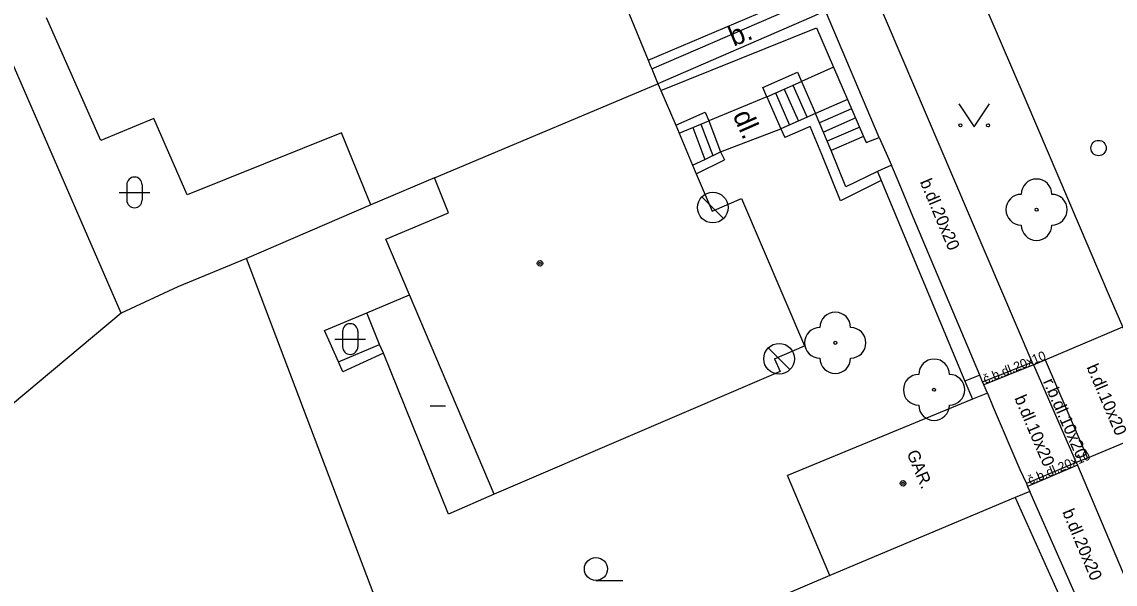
# Model space of a CAD drawing. Extents: x -600391 to -599491, y -1160176 to -1159402.
# Drawn here: x -599993.14 to -599957.51, y -1160008.45 to -1159990.13 of the extents above; entities that cross this region are included whole.
import ezdxf

# ---------------------------------------------------------------- set-up
doc = ezdxf.new("R2010")
doc.units = 0
for name, color, linetype in [('Level 10', 7, 'Continuous'), ('Level 11', 7, 'Continuous'), ('Level 22', 7, 'Continuous'), ('Level 27', 7, 'Continuous'), ('Level 28', 7, 'Continuous'), ('Level 36', 7, 'Continuous'), ('Level 39', 7, 'Continuous'), ('Level 40', 7, 'Continuous'), ('Level 41', 7, 'Continuous'), ('Level 5', 7, 'Continuous'), ('Level 51', 7, 'Continuous'), ('Level 6', 7, 'Continuous'), ('Level 7', 7, 'Continuous'), ('Level 8', 7, 'Continuous')]:
    doc.layers.add(name, color=color, linetype=linetype)

msp = doc.modelspace()

# ---------------------------------------------------------------- linework, layer by layer
at = {"layer": 'Level 10'}
msp.add_lwpolyline([(-599943.66, -1160031.85), (-599952.04, -1160012.26), (-599953.42, -1160009.05), (-599955.89, -1160003.29), (-599957.26, -1160000.07), (-599957.66, -1159999.14), (-599960.41, -1159992.7), (-599962.89, -1159986.93), (-599963.29, -1159986.01), (-599964.28, -1159983.7), (-599966.64, -1159978.19), (-599967.03, -1159977.28), (-599967.96, -1159975.09)], dxfattribs=at)
at = {"layer": 'Level 11'}
for points in [[(-599960.17, -1160001.31), (-599960.21, -1160001.22), (-599963.24, -1159994.13), (-599965.75, -1159988.24), (-599965.79, -1159988.15)], [(-599972.61, -1159991.66), (-599967.6, -1159989.5)], [(-599966.69, -1159991.6), (-599967.73, -1159992.07)], [(-599968.29, -1159992.32), (-599967.83, -1159993.37)], [(-599968.01, -1159992.19), (-599967.55, -1159993.24)], [(-599967.73, -1159992.07), (-599967.27, -1159993.12)], [(-599968.86, -1159992.57), (-599970.75, -1159993.35)], [(-599968.86, -1159992.57), (-599968.4, -1159993.62)], [(-599968.58, -1159992.44), (-599968.12, -1159993.49)], [(-599966.23, -1159992.66), (-599967.27, -1159993.12)], [(-599966.1, -1159992.96), (-599967.14, -1159993.42)], [(-599971.01, -1159993.46), (-599970.62, -1159994.48)], [(-599970.75, -1159993.35), (-599970.37, -1159994.36)], [(-599965.96, -1159993.26), (-599967.01, -1159993.72)], [(-599971.27, -1159993.57), (-599970.88, -1159994.61)], [(-599970.37, -1159994.36), (-599968.4, -1159993.62)], [(-599965.83, -1159993.56), (-599966.89, -1159994.02)], [(-599965.71, -1159993.86), (-599966.76, -1159994.32)], [(-599960.17, -1160001.31), (-599959.79, -1160001.14), (-599957.26, -1160000.07)], [(-599961.83, -1160001.86), (-599960.21, -1160001.22)], [(-599960.17, -1160001.31), (-599961.79, -1160001.96)], [(-599960.17, -1160001.31), (-599958.78, -1160004.49)], [(-599959.79, -1160001.14), (-599958.41, -1160004.35)], [(-599955.89, -1160003.29), (-599958.41, -1160004.35), (-599958.78, -1160004.49)], [(-599958.78, -1160004.49), (-599960.4, -1160005.18)], [(-599958.78, -1160004.49), (-599958.74, -1160004.58), (-599956.36, -1160010.21), (-599956.32, -1160010.3)], [(-599958.74, -1160004.58), (-599960.36, -1160005.27)]]:
    msp.add_lwpolyline(points, dxfattribs=at)
at = {"layer": 'Level 22'}
for centre in [(-599960.07, -1159996.25), (-599966.63, -1160000.59), (-599963.41, -1160002.12)]:
    msp.add_circle(centre, 0.05, dxfattribs=at)
for centre, start, end in [((-599960.07, -1159995.75), 0, 180), ((-599960.57, -1159996.25), 90, 270), ((-599959.57, -1159996.25), 270, 90), ((-599960.07, -1159996.75), 180, 0), ((-599966.63, -1160000.09), 0, 180), ((-599967.13, -1160000.59), 90, 270), ((-599966.13, -1160000.59), 270, 90), ((-599966.63, -1160001.09), 180, 0), ((-599963.41, -1160001.62), 0, 180), ((-599963.91, -1160002.12), 90, 270), ((-599962.91, -1160002.12), 270, 90), ((-599963.41, -1160002.62), 180, 0)]:
    msp.add_arc(centre, 0.5, start, end, dxfattribs=at)
at = {"layer": 'Level 27'}
for p, q in [((-599970.267, -1159996.534), (-599970.974, -1159995.827)), ((-599968.107, -1160001.464), (-599968.814, -1160000.757))]:
    msp.add_line(p, q, dxfattribs=at)
for centre in [(-599970.62, -1159996.18), (-599968.46, -1160001.11)]:
    msp.add_circle(centre, 0.5, dxfattribs=at)
at = {"layer": 'Level 28'}
msp.add_circle((-599958.05, -1159994.24), 0.25, dxfattribs=at)
at = {"layer": 'Level 36'}
for p, q in [((-599989.716, -1159995.436), (-599989.716, -1159995.936)), ((-599989.216, -1159995.436), (-599989.216, -1159995.936)), ((-599989.966, -1159995.686), (-599988.966, -1159995.686)), ((-599982.686, -1160000.216), (-599982.686, -1160000.716)), ((-599982.186, -1160000.216), (-599982.186, -1160000.716)), ((-599982.936, -1160000.466), (-599981.936, -1160000.466)), ((-599974.43, -1160008.335), (-599973.555, -1160008.335))]:
    msp.add_line(p, q, dxfattribs=at)
msp.add_lwpolyline([(-599962.6, -1159992.8), (-599962.1, -1159993.55), (-599961.6, -1159992.8)], dxfattribs=at)
for centre, radius in [((-599962.55, -1159993.5), 0.05), ((-599961.651, -1159993.5), 0.05), ((-599974.43, -1160007.96), 0.375)]:
    msp.add_circle(centre, radius, dxfattribs=at)
for centre, start, end in [((-599989.466, -1159995.436), 0, 180), ((-599989.466, -1159995.936), 180, 0), ((-599982.436, -1160000.216), 0, 180), ((-599982.436, -1160000.716), 180, 0)]:
    msp.add_arc(centre, 0.25, start, end, dxfattribs=at)
at = {"layer": 'Level 39'}
msp.add_line((-599979.83, -1160002.64), (-599979.33, -1160002.64), dxfattribs=at)
for centre, radius in [((-599976.25, -1159998), 0.09), ((-599976.25, -1159998), 0.0398), ((-599964.42, -1160005.17), 0.09), ((-599964.42, -1160005.17), 0.0398)]:
    msp.add_circle(centre, radius, dxfattribs=at)
at = {"layer": 'Level 5'}
for points in [[(-599974.12, -1159987.99), (-599972.73, -1159991.38), (-599972.65, -1159991.57), (-599972.61, -1159991.66), (-599972.41, -1159992.15)], [(-599990.56, -1159993.99), (-599992.33, -1159990)], [(-599979.69, -1159995.21), (-599972.41, -1159992.15)], [(-599972.41, -1159992.15), (-599972.31, -1159992.37), (-599971.83, -1159993.49), (-599971.72, -1159993.76), (-599971.28, -1159994.8), (-599971.16, -1159995.08), (-599970.64, -1159996.3)], [(-599988.83, -1159993.28), (-599990.56, -1159993.99)], [(-599987.75, -1159995.77), (-599988.83, -1159993.28)], [(-599982.72, -1159993.75), (-599987.75, -1159995.77)], [(-599981.76, -1159996.09), (-599982.72, -1159993.75)], [(-599979.69, -1159995.21), (-599981.76, -1159996.09)], [(-599979.23, -1159996.35), (-599979.69, -1159995.21)], [(-599970.64, -1159996.3), (-599969.69, -1159995.89)], [(-599969.69, -1159995.89), (-599967.63, -1160000.69)], [(-599981.28, -1159997.21), (-599979.23, -1159996.35)], [(-599980.5, -1159999.03), (-599981.28, -1159997.21)], [(-599981.89, -1159999.61), (-599980.5, -1159999.03)], [(-599977.75, -1160005.52), (-599980.5, -1159999.03)], [(-599981.48, -1160000.64), (-599981.89, -1159999.61)], [(-599981.35, -1160000.93), (-599981.48, -1160000.64)], [(-599979.23, -1160006.17), (-599981.35, -1160000.93)], [(-599968.61, -1160001.11), (-599967.63, -1160000.69)], [(-599968.61, -1160001.11), (-599968.43, -1160001.52)], [(-599968.43, -1160001.52), (-599977.75, -1160005.52)], [(-599961.67, -1160002.23), (-599962.16, -1160002.43), (-599968.19, -1160004.91)], [(-599961.67, -1160002.23), (-599961.48, -1160002.69)], [(-599960.61, -1160004.72), (-599960.4, -1160005.18), (-599960.36, -1160005.27), (-599960.29, -1160005.43)], [(-599966.81, -1160008.17), (-599968.19, -1160004.91)], [(-599977.75, -1160005.52), (-599979.23, -1160006.17)], [(-599960.29, -1160005.43), (-599960.77, -1160005.63)], [(-599960.77, -1160005.63), (-599966.81, -1160008.17)]]:
    msp.add_lwpolyline(points, dxfattribs=at)
at = {"layer": 'Level 51'}
for points in [[(-599989.9, -1159999.62), (-599993.81, -1159990.63)], [(-599981.76, -1159996.09), (-599985.82, -1159997.84)], [(-599985.82, -1159997.84), (-599988.05, -1159998.76)], [(-599979.8, -1160013.71), (-599985.82, -1159997.84)], [(-599988.05, -1159998.76), (-599989.9, -1159999.62)], [(-599989.9, -1159999.62), (-600009.02, -1160015.63)], [(-599983.27, -1160000.19), (-599981.89, -1159999.61)], [(-599982.82, -1160001.21), (-599983.27, -1160000.19)], [(-599982.82, -1160001.21), (-599981.48, -1160000.64)], [(-599981.35, -1160000.93), (-599982.68, -1160001.54)], [(-599982.68, -1160001.54), (-599982.82, -1160001.21)]]:
    msp.add_lwpolyline(points, dxfattribs=at)
at = {"layer": 'Level 6'}
msp.add_lwpolyline([(-599961.48, -1160002.69), (-599960.61, -1160004.72)], dxfattribs=at)
at = {"layer": 'Level 7'}
for points in [[(-599965.2, -1159993.9), (-599966.95, -1159989.77), (-599967.29, -1159988.92), (-599967.32, -1159988.83), (-599967.46, -1159988.48)], [(-599972.73, -1159991.38), (-599967.71, -1159989.24)], [(-599966.95, -1159989.77), (-599967.4, -1159989.97), (-599972.41, -1159992.15)], [(-599972.31, -1159992.37), (-599967.24, -1159990.32)], [(-599967.24, -1159990.32), (-599966.69, -1159991.6), (-599966.23, -1159992.66), (-599965.71, -1159993.86), (-599965.62, -1159994.06)], [(-599968.99, -1159992.27), (-599967.86, -1159991.77)], [(-599967.86, -1159991.77), (-599967.73, -1159992.07)], [(-599968.86, -1159992.57), (-599968.99, -1159992.27)], [(-599968.86, -1159992.57), (-599967.73, -1159992.07)], [(-599971.83, -1159993.49), (-599970.87, -1159993.07)], [(-599970.87, -1159993.07), (-599970.75, -1159993.35)], [(-599971.72, -1159993.76), (-599971.27, -1159993.57), (-599970.75, -1159993.35)], [(-599965.25, -1159995), (-599966.28, -1159995.51), (-599966.76, -1159994.32), (-599967.27, -1159993.12), (-599968.4, -1159993.62)], [(-599968.4, -1159993.62), (-599968.27, -1159993.9)], [(-599965.13, -1159995.3), (-599966.46, -1159995.96), (-599967.07, -1159994.45), (-599967.45, -1159993.54), (-599968.27, -1159993.9)], [(-599965.62, -1159994.06), (-599965.2, -1159993.9)], [(-599971.28, -1159994.8), (-599970.88, -1159994.61), (-599970.37, -1159994.36)], [(-599970.37, -1159994.36), (-599970.24, -1159994.63)], [(-599971.16, -1159995.08), (-599970.24, -1159994.63)], [(-599964.8, -1159994.8), (-599965.25, -1159995)], [(-599961.92, -1160001.64), (-599964.09, -1159996.49), (-599964.32, -1159995.94), (-599964.55, -1159995.39), (-599964.8, -1159994.8)], [(-599965.25, -1159995), (-599965.13, -1159995.3)], [(-599965.13, -1159995.3), (-599962.41, -1160001.84)], [(-599961.92, -1160001.64), (-599962.41, -1160001.84)], [(-599961.67, -1160002.23), (-599961.79, -1160001.96), (-599961.83, -1160001.86), (-599961.92, -1160001.64)], [(-599962.41, -1160001.84), (-599962.16, -1160002.43)], [(-599958.31, -1160009.91), (-599960.29, -1160005.43)], [(-599960.77, -1160005.63), (-599959.01, -1160009.54)], [(-599966.81, -1160008.17), (-599979.8, -1160013.71)]]:
    msp.add_lwpolyline(points, dxfattribs=at)
at = {"layer": 'Level 8'}
msp.add_lwpolyline([(-599965.2, -1159993.9), (-599964.8, -1159994.8)], dxfattribs=at)

# ---------------------------------------------------------------- texts
at = {"layer": 'Level 40'}
for s, height, rotation, p in [('b.', 0.65, 22.5074, (-599969.94, -1159990.94)), ('dl.', 0.65, 293.8683, (-599969.98, -1159993.17)), ('b.dl.20x20', 0.4, 292.7805, (-599963.88, -1159995.34)), ('č.b.dl.20x10', 0.3, 22, (-599961.74, -1160001.93)), ('b.dl.10x20', 0.4, 293.1377, (-599958.45, -1160001.38)), ('r.b.dl.10x20', 0.39994, 293.6321, (-599959.87, -1160001.85)), ('b.dl.10x20', 0.4, 293.1377, (-599960.8, -1160002.39)), ('č.b.dl.20x10', 0.3, 23, (-599960.28, -1160005.22)), ('b.dl.20x20', 0.4, 292.7805, (-599959.24, -1160006.1))]:
    msp.add_text(s, height=height, rotation=rotation, dxfattribs=at).set_placement(p)
at = {"layer": 'Level 41'}
msp.add_text('GAR.', height=0.4, rotation=292.6767, dxfattribs=at).set_placement((-599964.31, -1160004.18))

doc.saveas('drawing.dxf')
